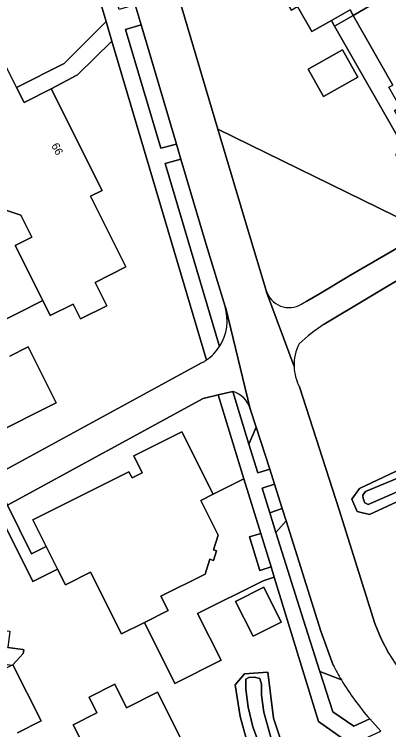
# Model space of a CAD drawing. Extents: x 158132 to 159664, y 385256 to 387218.
# Drawn here: x 158782.6 to 158829.4, y 386531.1 to 386620.5 of the extents above; entities that cross this region are included whole.
import ezdxf

# ---------------------------------------------------------------- set-up
doc = ezdxf.new("R2010")
doc.units = 0
for name, color, linetype in [('IMGEO_Berm_groen', 7, 'Continuous'), ('IMGEO_Erf', 7, 'Continuous'), ('IMGEO_Gemengd_bos', 7, 'Continuous'), ('IMGEO_Groenvoorziening', 7, 'Continuous'), ('IMGEO_Oever', 7, 'Continuous'), ('IMGEO_Pand', 7, 'Continuous'), ('IMGEO_Pand_nummerreeks', 7, 'Continuous'), ('IMGEO_Parkeervlak_open', 7, 'Continuous'), ('IMGEO_Rijbaan_lokaal_gesloten', 7, 'Continuous'), ('IMGEO_Rijbaan_lokaal_open', 7, 'Continuous'), ('IMGEO_Voetpad_open', 7, 'Continuous'), ('IMGEO_Waterloop', 7, 'Continuous')]:
    doc.layers.add(name, color=color, linetype=linetype)

msp = doc.modelspace()

# ---------------------------------------------------------------- linework, layer by layer
at = {"layer": 'IMGEO_Berm_groen'}
msp.add_lwpolyline([(158823.513, 386537.364), (158820.829, 386538.398), (158822.454, 386533.363), (158825.075, 386531.563), (158827.062, 386532.479)], dxfattribs=at)
msp.add_arc((158853.027, 386555.074), 34.42, 210.96676, 221.03078, dxfattribs=at)
at = {"layer": 'IMGEO_Erf'}
for points in [[(158839.813, 386636.458), (158826.353, 386660.108), (158809.511, 386650.523), (158797.013, 386643.409), (158808.077, 386606.168), (158832.233, 386594.344)], [(158831.431, 386603.668), (158822.65, 386619.062), (158822.257, 386619.751), (158819.82, 386618.363), (158818.033, 386621.501)], [(158827.345, 386621.737), (158824.992, 386620.396), (158829.924, 386611.68)], [(158780.137, 386581.708), (158786.179, 386584.762), (158782.734, 386591.634), (158784.818, 386592.679), (158783.446, 386595.417), (158779.794, 386596.63)]]:
    msp.add_lwpolyline(points, dxfattribs=at)
for points in [[(158825.563, 386612.68), (158821.282, 386610.258), (158819.361, 386613.654), (158823.641, 386616.076)], [(158796.955, 386563.379), (158797.349, 386562.596), (158798.629, 386563.238), (158797.571, 386565.346), (158803.578, 386568.362), (158807.498, 386560.555), (158811.338, 386562.479), (158808.121, 386572.96), (158806.237, 386572.518), (158781.776, 386559.201), (158784.771, 386553.097), (158786.616, 386554.023), (158784.946, 386557.35)]]:
    msp.add_lwpolyline(points, close=True, dxfattribs=at)
at = {"layer": 'IMGEO_Gemengd_bos'}
for points in [[(158824.465, 386529.474), (158820.639, 386532.177), (158815.114, 386550.18), (158813.721, 386549.753), (158805.546, 386545.648), (158808.477, 386539.811), (158802.716, 386536.919), (158798.895, 386544.53), (158796.049, 386543.101), (158792.172, 386550.824), (158789.017, 386549.24), (158788.025, 386551.216), (158784.943, 386549.67), (158780.903, 386557.764), (158779.062, 386556.845), (158778.358, 386558.256), (158771.759, 386554.672)], [(158767.055, 386543.309), (158771.623, 386542.716), (158771.888, 386544.755), (158782.073, 386543.432), (158781.809, 386541.393), (158783.697, 386541.148), (158783.805, 386541.134), (158783.744, 386540.665), (158782.467, 386539.253), (158785.99, 386532.235), (158783.014, 386530.741)], [(158812, 386528.707), (158810.881, 386532.789), (158810.223, 386536.739), (158811.408, 386538.122), (158814.305, 386538.32), (158815.029, 386532.591), (158815.819, 386530.221)], [(158794.356, 386523.072), (158790, 386531.749), (158792.962, 386533.236), (158791.972, 386535.208), (158795.198, 386536.828), (158796.675, 386533.886), (158800.532, 386535.822), (158804.986, 386526.951)]]:
    msp.add_lwpolyline(points, dxfattribs=at)
msp.add_lwpolyline([(158810.297, 386547.171), (158813.801, 386548.93), (158815.986, 386544.578), (158812.482, 386542.819)], close=True, dxfattribs=at)
at = {"layer": 'IMGEO_Groenvoorziening'}
for points in [[(158794.1, 386619.619), (158790.126, 386632.999), (158783.46, 386655.442), (158780.585, 386653.864), (158700.45, 386609.881), (158701.193, 386608.526), (158697.578, 386606.208)], [(158697.524, 386599.116), (158699.847, 386597.382), (158707.175, 386593.317), (158709.262, 386593.875), (158724.566, 386601.459), (158726.344, 386605.893), (158755.46, 386619.789), (158758.006, 386614.713), (158759.957, 386610.823), (158762.957, 386612.327), (158764.583, 386609.083), (158762.62, 386608.099), (158764.077, 386605.193), (158766.985, 386599.301), (158771.157, 386601.392), (158769.614, 386604.471), (158778.248, 386608.799), (158776.776, 386611.736), (158781.54, 386614.124), (158782.907, 386611.398), (158788.855, 386614.38), (158794.1, 386619.619)], [(158806.657, 386577.345), (158806.585, 386577.588), (158794.821, 386617.191), (158790.538, 386612.95), (158787.232, 386611.217), (158793.598, 386598.517), (158792.149, 386597.791), (158796.576, 386588.96), (158792.739, 386587.036), (158794.206, 386584.109), (158790.906, 386582.456), (158789.974, 386584.316), (158787.119, 386582.886), (158786.179, 386584.762), (158780.137, 386581.708)], [(158869.71, 386581.022), (158870.093, 386581.193), (158891.688, 386590.812), (158879.557, 386605.465), (158876.366, 386609.292), (158875.095, 386610.952), (158874.11, 386611.571), (158864.673, 386606.846), (158863.684, 386603.373), (158841.59, 386590.873), (158838.063, 386591.795), (158821.343, 386581.8)], [(158803.453, 386602.422), (158801.507, 386601.876), (158808.287, 386579.037)], [(158808.974, 386584.017), (158806.62, 386591.762), (158803.453, 386602.422)], [(158818.274, 386573.982), (158823.219, 386558.591), (158827.673, 386544.404), (158828.465, 386542.482), (158829.431, 386540.642), (158830.562, 386538.899), (158831.85, 386537.267), (158833.528, 386535.481), (158904.424, 386566.953), (158911.325, 386567.095), (158894.347, 386587.559), (158893.663, 386588.396), (158893.443, 386588.31), (158873.2, 386579.108), (158871.542, 386578.36), (158847.34, 386567.437), (158827.03, 386558.038), (158825.502, 386558.414), (158824.821, 386559.923), (158825.762, 386561.296), (158845.967, 386570.813), (158869.71, 386581.022)], [(158782.086, 386577.821), (158784.365, 386578.963), (158787.858, 386571.997), (158779.623, 386567.869)], [(158764.888, 386554.437), (158766.579, 386555.347), (158771.698, 386558.283), (158806.101, 386577.002)], [(158809.947, 386573.401), (158811.963, 386566.826), (158812.863, 386568.958)], [(158812.863, 386568.958), (158812.129, 386571.242)]]:
    msp.add_lwpolyline(points, dxfattribs=at)
for points in [[(158798.47, 386619.193), (158796.536, 386618.611), (158800.953, 386603.796), (158802.896, 386604.296)], [(158816.597, 386557.237), (158816.103, 386558.798), (158814.565, 386558.255), (158815.336, 386555.789)], [(158813.429, 386555.668), (158812.036, 386555.241), (158813.325, 386551.042), (158814.718, 386551.469)]]:
    msp.add_lwpolyline(points, close=True, dxfattribs=at)
for centre, radius, start, end in [((158803.232, 386582.272), 6.001, 327.38311, 16.90793), ((158833.914, 386562.572), 22.973, 123.17523, 133.06937), ((158823.458, 386576.717), 5.859, 153.25183, 181.82808), ((158803.272, 386582.21), 5.927, 298.51126, 304.83015), ((158823.465, 386576.714), 5.866, 181.79351, 207.75559), ((158808.946, 386570.208), 3.347, 18.00597, 72.60117)]:
    msp.add_arc(centre, radius, start, end, dxfattribs=at)
at = {"layer": 'IMGEO_Oever'}
msp.add_lwpolyline([(158871.542, 386578.36), (158871.116, 386579.193), (158846.533, 386567.85), (158826.877, 386559.264), (158826.461, 386559.471), (158826.221, 386560.011), (158826.185, 386560.435), (158826.506, 386560.912), (158829.947, 386562.305), (158850.295, 386571.191), (158870.403, 386580.587), (158870.093, 386581.193), (158869.71, 386581.022), (158845.967, 386570.813), (158825.762, 386561.296), (158824.821, 386559.923), (158825.502, 386558.414), (158827.03, 386558.038), (158847.34, 386567.437)], close=True, dxfattribs=at)
for points in [[(158815.819, 386530.221), (158815.029, 386532.591), (158814.305, 386538.32), (158811.408, 386538.122), (158810.223, 386536.739), (158810.881, 386532.789), (158812, 386528.707)], [(158815.386, 386523.59), (158812.46, 386531.513), (158811.842, 386533.942), (158811.588, 386536.21), (158811.579, 386537.438), (158811.944, 386537.657), (158812.664, 386537.698), (158813.33, 386537.521), (158813.547, 386536.83), (158813.548, 386535.465), (158813.818, 386533.311), (158814.772, 386529.879)]]:
    msp.add_lwpolyline(points, dxfattribs=at)
at = {"layer": 'IMGEO_Pand'}
for points in [[(158814.601, 386625.633), (158817.219, 386621.038), (158818.033, 386621.501), (158819.82, 386618.363), (158822.257, 386619.751), (158824.599, 386621.086), (158824.992, 386620.396), (158827.345, 386621.737), (158826.959, 386622.415), (158829.415, 386623.814), (158826.386, 386629.131), (158823.892, 386627.71), (158822.509, 386630.138)], [(158821.282, 386610.258), (158825.563, 386612.68), (158823.641, 386616.076), (158819.361, 386613.654)], [(158808.117, 386555.447), (158805.944, 386559.775), (158807.498, 386560.555), (158803.578, 386568.362), (158797.571, 386565.346), (158798.629, 386563.238), (158797.349, 386562.596), (158796.955, 386563.379), (158784.946, 386557.35), (158786.616, 386554.023), (158788.025, 386551.216), (158789.017, 386549.24), (158792.172, 386550.824), (158796.049, 386543.101), (158798.895, 386544.53), (158801.859, 386546.018), (158800.961, 386547.806), (158806.471, 386550.572), (158807.09, 386552.439), (158807.518, 386552.296), (158807.912, 386553.485), (158807.51, 386553.618)], [(158812.482, 386542.819), (158815.986, 386544.578), (158813.801, 386548.93), (158810.297, 386547.171)]]:
    msp.add_lwpolyline(points, close=True, dxfattribs=at)
for points in [[(158779.794, 386596.63), (158783.446, 386595.417), (158784.818, 386592.679), (158782.734, 386591.634), (158786.179, 386584.762), (158787.119, 386582.886), (158789.974, 386584.316), (158790.906, 386582.456), (158794.206, 386584.109), (158792.739, 386587.036), (158796.576, 386588.96), (158792.149, 386597.791), (158793.598, 386598.517), (158787.232, 386611.217), (158783.848, 386609.521), (158782.907, 386611.398), (158781.54, 386614.124)], [(158779.623, 386567.869), (158787.858, 386571.997), (158784.365, 386578.963), (158782.086, 386577.821)], [(158783.014, 386530.741), (158785.99, 386532.235), (158782.467, 386539.253), (158782.357, 386539.198), (158773.605, 386534.804), (158772.701, 386536.605), (158764.998, 386532.738), (158765.91, 386530.923)], [(158804.986, 386526.951), (158800.532, 386535.822), (158796.675, 386533.886), (158795.198, 386536.828), (158791.972, 386535.208), (158792.962, 386533.236), (158790, 386531.749), (158794.356, 386523.072)]]:
    msp.add_lwpolyline(points, dxfattribs=at)
at = {"layer": 'IMGEO_Parkeervlak_open'}
msp.add_lwpolyline([(158812.863, 386568.958), (158811.963, 386566.826), (158813.065, 386563.233), (158814.558, 386563.685)], close=True, dxfattribs=at)
for points in [[(158816.597, 386557.237), (158815.336, 386555.789), (158819.012, 386544.029), (158820.829, 386538.398), (158823.513, 386537.364)], [(158822.483, 386539.207), (158820.951, 386543.469), (158816.597, 386557.237)]]:
    msp.add_lwpolyline(points, dxfattribs=at)
msp.add_arc((158853.62, 386555.399), 35.096, 207.47593, 210.92322, dxfattribs=at)
at = {"layer": 'IMGEO_Rijbaan_lokaal_gesloten'}
for points in [[(158698.887, 386609.023), (158700.45, 386609.881), (158780.585, 386653.864), (158783.46, 386655.442), (158785.025, 386656.561), (158786.969, 386657.085), (158789.224, 386650.313), (158792.532, 386639.18), (158793.03, 386637.504), (158797.726, 386621.697), (158798.47, 386619.193), (158802.896, 386604.296), (158803.453, 386602.422), (158806.62, 386591.762), (158808.974, 386584.017), (158809.09, 386583.794), (158812.129, 386571.242), (158812.863, 386568.958), (158814.558, 386563.685), (158815.143, 386561.833), (158816.103, 386558.798), (158816.597, 386557.237), (158820.951, 386543.469), (158822.483, 386539.207)], [(158817.602, 386576.53), (158814.158, 386585.797), (158814.119, 386586.002), (158811.887, 386593.345), (158808.077, 386606.168), (158797.013, 386643.409), (158793.118, 386656.519)], [(158821.343, 386581.8), (158838.063, 386591.795), (158864.673, 386606.846), (158874.11, 386611.571), (158876.73, 386612.634), (158877.574, 386612.948), (158885.602, 386615.731), (158890.534, 386617.171), (158894.905, 386618.377)], [(158866.588, 386611.694), (158830.888, 386591.536), (158824.646, 386587.922), (158820.791, 386585.604), (158819.201, 386584.698), (158818.517, 386584.293)], [(158814.119, 386586.002), (158814.158, 386585.797), (158817.602, 386576.53)], [(158812.129, 386571.242), (158809.09, 386583.794), (158808.974, 386584.017)], [(158806.101, 386577.002), (158771.698, 386558.283), (158766.579, 386555.347), (158764.888, 386554.437)], [(158829.431, 386540.642), (158828.465, 386542.482), (158827.673, 386544.404), (158823.219, 386558.591), (158818.274, 386573.982)], [(158771.759, 386554.672), (158778.358, 386558.256), (158779.295, 386558.765), (158779.552, 386558.318), (158781.645, 386559.468), (158781.776, 386559.201), (158806.237, 386572.518), (158808.121, 386572.96), (158809.947, 386573.401)], [(158827.062, 386532.479), (158828.439, 386530.95)]]:
    msp.add_lwpolyline(points, dxfattribs=at)
for centre, radius, start, end in [((158816.99, 386586.876), 3.001, 196.937, 300.59217), ((158803.232, 386582.272), 6.001, 327.38311, 16.90793), ((158833.914, 386562.572), 22.973, 123.17523, 133.06937), ((158823.458, 386576.717), 5.859, 153.25183, 181.82808), ((158803.256, 386582.252), 5.97, 304.72156, 327.41687), ((158803.272, 386582.21), 5.927, 298.51126, 304.83015), ((158823.465, 386576.714), 5.866, 181.79351, 207.75559), ((158808.946, 386570.208), 3.347, 18.00597, 72.60117), ((158853.62, 386555.399), 35.096, 207.47593, 210.92322), ((158853.027, 386555.074), 34.42, 210.96676, 221.03078)]:
    msp.add_arc(centre, radius, start, end, dxfattribs=at)
at = {"layer": 'IMGEO_Rijbaan_lokaal_open'}
msp.add_lwpolyline([(158815.143, 386561.833), (158813.593, 386561.325), (158814.565, 386558.255), (158816.103, 386558.798)], close=True, dxfattribs=at)
at = {"layer": 'IMGEO_Voetpad_open'}
for points in [[(158793.03, 386637.504), (158792.532, 386639.18), (158790.629, 386638.621), (158788.242, 386646.606), (158785.025, 386656.561), (158783.46, 386655.442), (158790.126, 386632.999), (158794.1, 386619.619), (158794.821, 386617.191), (158806.585, 386577.588), (158806.657, 386577.345)], [(158808.287, 386579.037), (158801.507, 386601.876), (158803.453, 386602.422), (158802.896, 386604.296), (158800.953, 386603.796), (158796.536, 386618.611), (158798.47, 386619.193), (158797.726, 386621.697), (158795.754, 386621.109), (158791.161, 386636.838), (158793.03, 386637.504)], [(158818.517, 386584.293), (158819.201, 386584.698), (158820.791, 386585.604), (158824.646, 386587.922), (158830.888, 386591.536), (158866.588, 386611.694)], [(158832.233, 386594.344), (158808.077, 386606.168), (158811.887, 386593.345), (158814.119, 386586.002)], [(158767.184, 386541.168), (158769.162, 386540.911), (158777.813, 386539.788), (158782.357, 386539.198), (158782.467, 386539.253), (158783.744, 386540.665), (158783.805, 386541.134), (158783.697, 386541.148), (158781.809, 386541.393), (158771.623, 386542.716)]]:
    msp.add_lwpolyline(points, dxfattribs=at)
for points in [[(158824.599, 386621.086), (158822.257, 386619.751), (158822.65, 386619.062), (158824.992, 386620.396)], [(158824.992, 386620.396), (158822.65, 386619.062), (158831.431, 386603.668), (158830.268, 386603.027), (158833.739, 386596.73), (158832.661, 386596.136), (158833.319, 386594.943), (158835.84, 386596.332), (158833.324, 386600.896), (158834.876, 386601.774), (158833.486, 386604.231), (158832.782, 386603.834), (158831.472, 386606.148), (158830.13, 386608.519), (158830.839, 386608.92), (158829.434, 386611.403), (158829.924, 386611.68)], [(158794.821, 386617.191), (158794.1, 386619.619), (158788.855, 386614.38), (158782.907, 386611.398), (158783.848, 386609.521), (158787.232, 386611.217), (158790.538, 386612.95)], [(158811.963, 386566.826), (158809.947, 386573.401), (158808.121, 386572.96), (158811.338, 386562.479), (158813.429, 386555.668), (158814.718, 386551.469), (158815.114, 386550.18), (158820.639, 386532.177), (158824.465, 386529.474), (158830.888, 386519.209), (158831.481, 386520.991), (158825.963, 386529.85), (158828.439, 386530.95), (158827.062, 386532.479), (158825.075, 386531.563), (158822.454, 386533.363), (158820.829, 386538.398), (158819.012, 386544.029), (158815.336, 386555.789), (158814.565, 386558.255), (158813.593, 386561.325), (158815.143, 386561.833), (158814.558, 386563.685), (158813.065, 386563.233)], [(158811.338, 386562.479), (158807.498, 386560.555), (158805.944, 386559.775), (158808.117, 386555.447), (158807.51, 386553.618), (158807.912, 386553.485), (158807.518, 386552.296), (158807.09, 386552.439), (158806.471, 386550.572), (158800.961, 386547.806), (158801.859, 386546.018), (158798.895, 386544.53), (158802.716, 386536.919), (158808.477, 386539.811), (158805.546, 386545.648), (158813.721, 386549.753), (158815.114, 386550.18), (158814.718, 386551.469), (158813.325, 386551.042), (158812.036, 386555.241), (158813.429, 386555.668)], [(158786.616, 386554.023), (158784.771, 386553.097), (158781.776, 386559.201), (158781.645, 386559.468), (158779.552, 386558.318), (158779.295, 386558.765), (158778.358, 386558.256), (158779.062, 386556.845), (158780.903, 386557.764), (158784.943, 386549.67), (158788.025, 386551.216)]]:
    msp.add_lwpolyline(points, close=True, dxfattribs=at)
for centre, radius, start, end in [((158816.99, 386586.876), 3.001, 196.937, 300.59217), ((158803.256, 386582.252), 5.97, 304.72156, 327.41687)]:
    msp.add_arc(centre, radius, start, end, dxfattribs=at)
at = {"layer": 'IMGEO_Waterloop'}
msp.add_lwpolyline([(158871.116, 386579.193), (158870.403, 386580.587), (158850.295, 386571.191), (158829.947, 386562.305), (158826.506, 386560.912), (158826.185, 386560.435), (158826.221, 386560.011), (158826.461, 386559.471), (158826.877, 386559.264), (158846.533, 386567.85)], close=True, dxfattribs=at)
msp.add_lwpolyline([(158814.772, 386529.879), (158813.818, 386533.311), (158813.548, 386535.465), (158813.547, 386536.83), (158813.33, 386537.521), (158812.664, 386537.698), (158811.944, 386537.657), (158811.579, 386537.438), (158811.588, 386536.21), (158811.842, 386533.942), (158812.46, 386531.513), (158815.386, 386523.59)], dxfattribs=at)

# ---------------------------------------------------------------- texts
at = {"layer": 'IMGEO_Pand_nummerreeks'}
msp.add_text('66', height=1, rotation=297.18091, dxfattribs=at).set_placement((158787.224, 386604.139))

doc.saveas('drawing.dxf')
